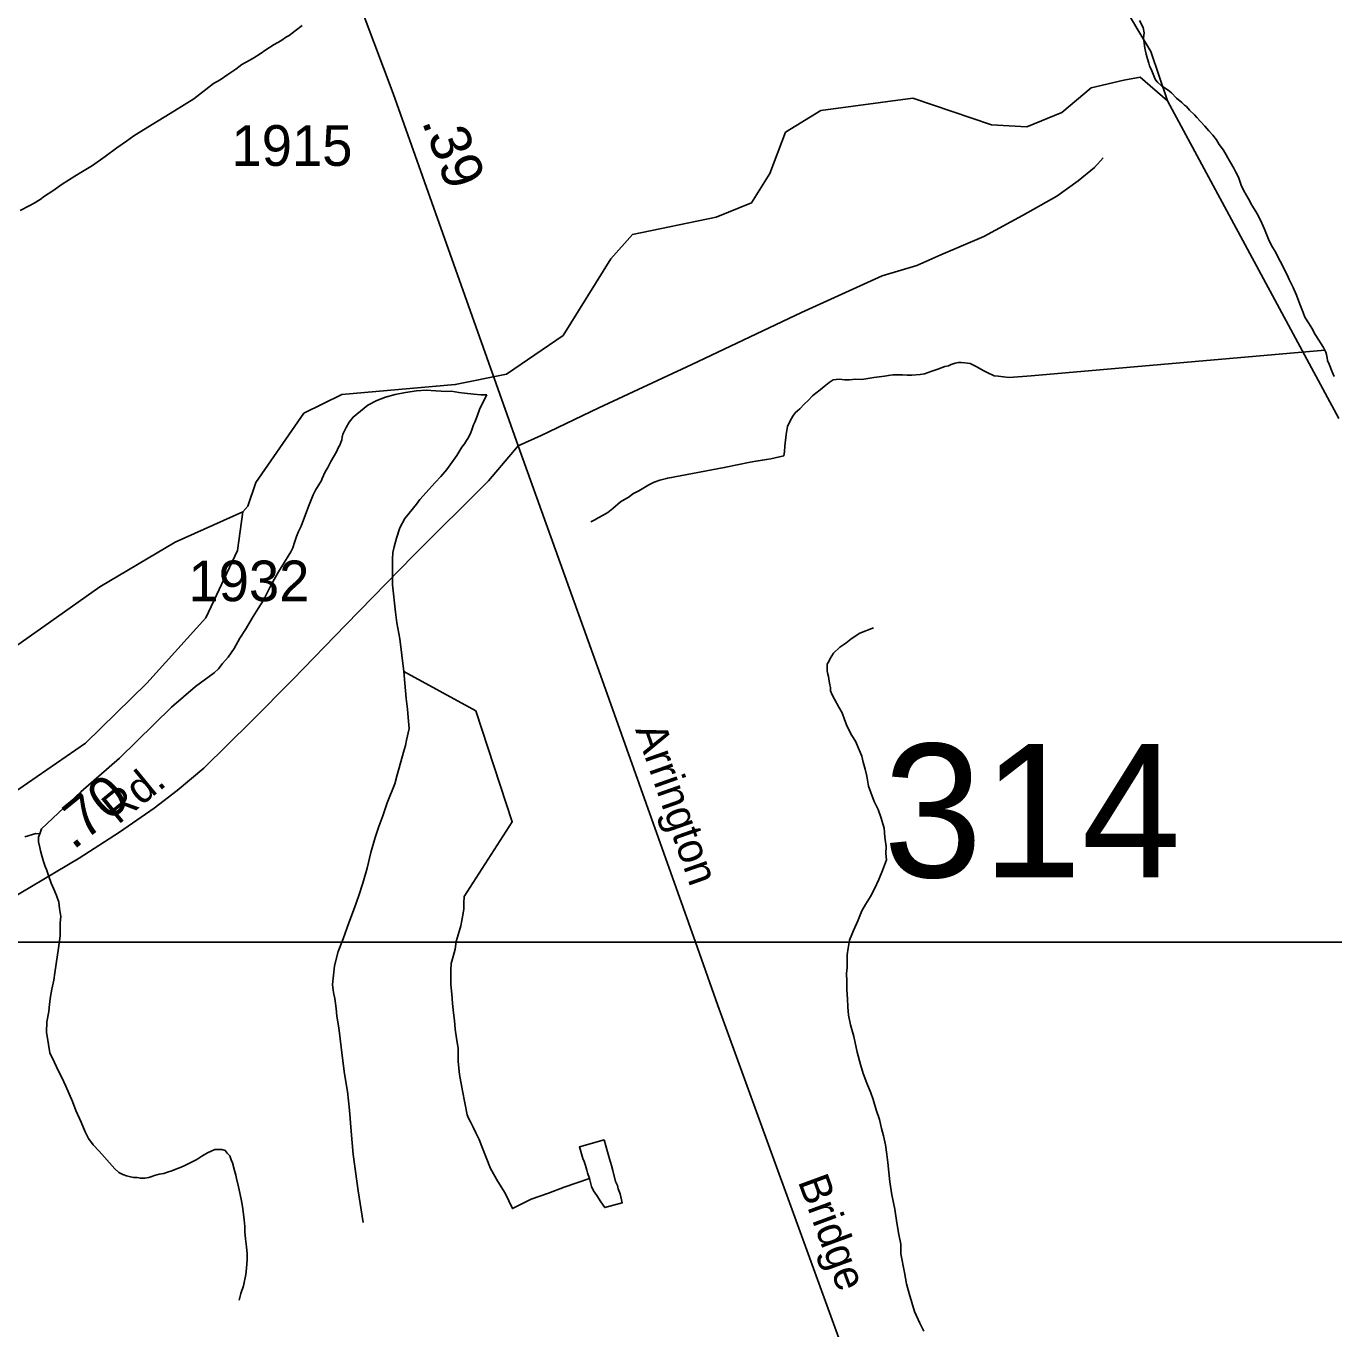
# Model space of a CAD drawing. Extents: x 2206922 to 2357709, y 510027 to 673830.
# Drawn here: x 2307632 to 2311653, y 565869 to 569873 of the extents above; entities that cross this region are included whole.
import ezdxf

# ---------------------------------------------------------------- set-up
doc = ezdxf.new("R2010")
doc.units = 0
for name, color, linetype in [('Exist Hydrographic Creek Single Shore', 7, 'Continuous'), ('Exist Hydrographic Misc Water Feature', 7, 'Continuous'), ('Exist Road Non-System Type 51', 7, 'Continuous'), ('Exist Road Secondary Mileage Hundredths English Label', 7, 'Continuous'), ('Exist Road Secondary Structure Standard Bridge Number Label', 7, 'Continuous'), ('Exist Road Secondary Type 51 Attributed', 7, 'Continuous'), ('Exist Road Secondary Type 51 Label', 7, 'Continuous'), ('Exist Road Secondary Type 51 Number Label', 7, 'Continuous'), ('Map Preparation Inset Cut Line', 7, 'Continuous')]:
    doc.layers.add(name, color=color, linetype=linetype)

msp = doc.modelspace()

# ---------------------------------------------------------------- linework, layer by layer
at = {"layer": 'Exist Hydrographic Creek Single Shore'}
for points in [[(2311141.2, 569643.8), (2311090.1, 569794.9), (2310994, 569957.3), (2310907.1, 570055.7), (2310769.9, 570140.4), (2310621.3, 570225), (2310506.9, 570299.9), (2310456.1, 570364.6), (2310383.5, 570402.8), (2310271.4, 570428), (2310074.7, 570526.4), (2309866.6, 570675.1), (2309836, 570715.2), (2309806.2, 570809), (2309762.8, 570971.5), (2309728.5, 571015), (2309390.1, 571239.2), (2309305.4, 571269), (2308980.7, 571355.9), (2308761.9, 571428), (2308675, 571489.8), (2308613.2, 571576.7), (2308375.4, 571839.9), (2308279.4, 571981.7)], [(2311668.2, 568667.6), (2311141.2, 569643.8), (2311057.1, 569715.9), (2311007.3, 569707.4), (2310907.2, 569683.6), (2310816.2, 569607.8), (2310709.2, 569564.1), (2310600.3, 569569.5), (2310358.3, 569651.7), (2310075.1, 569614), (2309967.3, 569547.3), (2309919.3, 569420.6), (2309862.3, 569329.7), (2309754.2, 569285.9), (2309496.3, 569232.9), (2309430.3, 569158), (2309283.2, 568922.4), (2309109.1, 568803.8), (2308951.3, 568771.2), (2308602.3, 568740.6), (2308486.2, 568683.5), (2308338.1, 568470.8), (2308314.2, 568397.6), (2308298.2, 568380.5)], [(2310237.5, 568023.2), (2310195.7, 568006.8), (2310184, 568000.5), (2310168, 567988.3), (2310152, 567976.5), (2310134.2, 567964.2), (2310114.7, 567946), (2310104.7, 567929.7), (2310101, 567921.7), (2310095, 567911.7), (2310095, 567899.9), (2310095, 567891.8), (2310097.3, 567881.7), (2310099.3, 567873.8), (2310101.2, 567859.7), (2310103.4, 567848), (2310105.5, 567840), (2310105.5, 567829.8), (2310110, 567817.8), (2310117.8, 567804), (2310130.5, 567780.2), (2310140.8, 567762.5), (2310148.8, 567742.2), (2310157, 567720.3), (2310171.1, 567692.6), (2310181.8, 567674.8), (2310193.7, 567649.1), (2310201.7, 567628.8), (2310206, 567611.1), (2310212.1, 567589.1), (2310216.6, 567567.4), (2310222.6, 567537.3), (2310229.1, 567517.2), (2310239.4, 567489.3), (2310251.5, 567465.6), (2310259.9, 567441.6), (2310269.9, 567408.1), (2310272.6, 567380.1), (2310276.7, 567351.9), (2310275.3, 567329.8), (2310277.5, 567310), (2310265.2, 567277.8), (2310254, 567249.9), (2310240.2, 567221.5), (2310228.5, 567197.3), (2310212.7, 567173.4), (2310201.3, 567153.2), (2310188.9, 567123), (2310175.8, 567092.9), (2310164.1, 567063.1), (2310160, 567038.9), (2310156.8, 567018.8), (2310156.8, 566992.8), (2310157, 566979), (2310154.7, 566961.1), (2310155.5, 566937.1), (2310155.3, 566911.1), (2310158, 566883.1), (2310158.2, 566858.8), (2310160.2, 566832.9), (2310166.8, 566803.2), (2310177.3, 566767.1), (2310187.7, 566719.3), (2310198, 566681.7), (2310206, 566653.7), (2310216.8, 566623.7), (2310228.9, 566593.9), (2310236.9, 566574), (2310245.7, 566541.9), (2310255.6, 566512.4), (2310261.9, 566484.3), (2310268.1, 566462.3), (2310274.7, 566434.5), (2310279, 566404.3), (2310281.2, 566380.4), (2310288, 566320.6), (2310293.9, 566280.8), (2310303, 566236.8), (2310309.5, 566194.9), (2310315.5, 566159.1), (2310321.8, 566129), (2310322, 566099.3), (2310332.9, 566041.4), (2310339, 566007.5), (2310347.2, 565977.5), (2310355.9, 565949.5), (2310363.9, 565921.9), (2310380.5, 565885.7), (2310392.6, 565862)]]:
    msp.add_lwpolyline(points, dxfattribs=at)
at = {"layer": 'Exist Hydrographic Misc Water Feature'}
for points in [[(2308480.7, 569875.3), (2308458.9, 569859.1), (2308440.7, 569844.8), (2308432.9, 569840.8), (2308415, 569828.4), (2308395.2, 569816.4), (2308369.5, 569800), (2308351.9, 569788.1), (2308332, 569775.7), (2308317.8, 569767.6), (2308295.7, 569755.2), (2308276.4, 569741), (2308252.4, 569724.8), (2308228.4, 569708.5), (2308208.6, 569696.5), (2308184.8, 569678.2), (2308147.2, 569649.8), (2308117.5, 569631.5), (2308087.8, 569613.3), (2308006.2, 569562.3), (2307962.7, 569536), (2307940.8, 569519.9), (2307911, 569499.2), (2307875.1, 569473), (2307835.6, 569444.5), (2307805.8, 569426.2), (2307781.8, 569412), (2307742.5, 569387.5), (2307714.4, 569367.4), (2307688.7, 569351), (2307675.2, 569340.8), (2307657, 569328.6), (2307641.2, 569320.4), (2307613.3, 569306.4)], [(2311055.1, 569890.8), (2311067.2, 569869.2), (2311069.6, 569853), (2311067.8, 569837), (2311069.9, 569820.9), (2311071.9, 569805.2), (2311076, 569787.1), (2311080.1, 569773.1), (2311084.2, 569759.2), (2311086.3, 569751.5)], [(2308298.2, 568380.5), (2308090.2, 568286.9), (2307859.1, 568149.5), (2307272.1, 567735.3), (2306726.2, 567404.8), (2306419.1, 567277.6), (2305978.2, 567213.8), (2305645.2, 567210.2), (2304512.1, 567272.7), (2304311.1, 567353.2), (2304126.2, 567470.5), (2303756.1, 567816.5), (2303621.1, 567988.2), (2303020.1, 568889.4), (2302952, 569037.6), (2302435.1, 569833.7)], [(2311086.3, 569751.5), (2311088.5, 569747.5), (2311093, 569735.5), (2311101.2, 569715.6), (2311104.9, 569707.7), (2311111.1, 569701.5), (2311123.2, 569689.6), (2311129.3, 569685.8), (2311143.5, 569676), (2311153.5, 569668), (2311169.7, 569652.2), (2311185.7, 569638.4), (2311193.7, 569630.7), (2311199.9, 569626.6), (2311209.7, 569615), (2311224.1, 569601), (2311232, 569592.9), (2311256.5, 569565.3), (2311268.5, 569551.3), (2311280.6, 569537.7), (2311292.7, 569523.8), (2311300.9, 569509.6), (2311313.5, 569491.9), (2311335.2, 569454.1), (2311345.9, 569436.3), (2311352, 569424.5), (2311360, 569408.6), (2311368.2, 569384.7), (2311376.4, 569366.8), (2311390.6, 569342.8), (2311400.8, 569323), (2311413.3, 569303.3), (2311421.1, 569289.1), (2311431.6, 569267.3), (2311439.8, 569249.4), (2311445.9, 569233.5), (2311454.1, 569213.6), (2311464, 569193.9), (2311474.4, 569177.7), (2311483, 569159.8), (2311493.3, 569142), (2311501.3, 569124.2), (2311509.3, 569108.4), (2311515.4, 569094.5), (2311527.5, 569070.3), (2311538, 569046.4), (2311548.2, 569018.6), (2311558.5, 568992.7), (2311564.2, 568978.8), (2311574.9, 568961), (2311584.9, 568945.3), (2311595.2, 568925.1), (2311607.1, 568907.5), (2311621.4, 568885.5), (2311625.5, 568877.6)], [(2309368.3, 568349.5), (2309380.4, 568355.8), (2309390.5, 568362), (2309406.3, 568370.2), (2309420.2, 568378.2), (2309436, 568390.5), (2309459.8, 568410.8), (2309485.8, 568426.8), (2309497.3, 568435.1), (2309515.6, 568445), (2309547.1, 568463.3), (2309562.9, 568471.9), (2309581, 568477.7), (2309605, 568484.2), (2309778.6, 568516.1), (2309858.4, 568532.9), (2309882.4, 568536.9), (2309895.9, 568539.4), (2309908.2, 568541.2), (2309922.2, 568543.6), (2309961.8, 568552.2), (2309964.2, 568566), (2309965.4, 568582.1), (2309968.9, 568618), (2309973, 568642.1), (2309981, 568660), (2309989, 568674.2), (2309997, 568684.3), (2310010.6, 568696.5), (2310024.3, 568710.7), (2310036.2, 568722.7), (2310049.9, 568736.8), (2310059.8, 568745.1), (2310073.9, 568755.1), (2310085.6, 568765.1), (2310101.4, 568777.3), (2310113.3, 568785.7), (2310131.5, 568787.8), (2310149.6, 568785.9), (2310163.5, 568785.8), (2310181.8, 568788.3), (2310201.5, 568786.6), (2310239, 568792.7), (2310271.2, 568797.2), (2310283.5, 568799.4), (2310297, 568801.4), (2310327.2, 568801.7), (2310341.5, 568800), (2310355.5, 568799.9), (2310381.3, 568802.5), (2310394.8, 568804.5), (2310417, 568812.5), (2310435, 568818.7), (2310457, 568827.2), (2310468.6, 568829.1), (2310476.6, 568833.2), (2310488.7, 568837.4), (2310498.8, 568839.5), (2310507, 568839.5), (2310518.5, 568837.8), (2310534.9, 568835.8), (2310555, 568826.2), (2310575.1, 568814.3), (2310586.8, 568808.5), (2310608.9, 568798.6), (2310621, 568796.8), (2310636.8, 568795.3), (2310655.2, 568793.3), (2310722.7, 568798.1), (2311625.5, 568877.6)], [(2311625.5, 568877.6), (2311628, 568871.5), (2311630.1, 568863.5), (2311632.3, 568853.8), (2311634, 568845.9), (2311638.3, 568833.9), (2311648.3, 568810.1), (2311654.5, 568796.2)], [(2308539.9, 568476.7), (2308541.8, 568482.9), (2308551.4, 568502.9), (2308559.4, 568516.7), (2308569, 568534.7), (2308586.5, 568565), (2308592.2, 568579.1), (2308596.7, 568585.3), (2308602.3, 568601.1), (2308604.1, 568609.4), (2308606.2, 568619.2), (2308615.8, 568639.2), (2308625.8, 568655.6), (2308637.3, 568671.7), (2308683, 568708.2), (2308710.7, 568722.3), (2308736.8, 568732.6), (2308766.7, 568741), (2308798.7, 568747.1), (2308832.5, 568751.8), (2308862.3, 568754.2), (2308892.2, 568752.5), (2308924.2, 568750.6), (2308940.4, 568751), (2308962.7, 568747.2), (2308980.4, 568745.3), (2309008.7, 568741.5), (2309030.4, 568739.8), (2309048.2, 568740)], [(2308793.8, 567889.8), (2308787, 567939.5), (2308780.7, 567989.5), (2308772.2, 568039.4), (2308767.7, 568071.3), (2308758.9, 568155.4), (2308758.5, 568179.4), (2308758.7, 568205.3), (2308758.5, 568227.3), (2308758.1, 568235), (2308759.7, 568255), (2308763.6, 568273.1), (2308771.2, 568299.1), (2308780.9, 568331.3), (2308796.6, 568359.4), (2308832.1, 568403.9), (2308842.2, 568417.8), (2308889.5, 568470.3), (2308907, 568488.8), (2308925.2, 568510.7), (2308956.4, 568553.1), (2308972.2, 568579.1), (2308980.2, 568589.2), (2308985.7, 568599.3), (2308990.2, 568605.6), (2308998, 568621.4), (2309003.7, 568635.6), (2309007.4, 568647.6), (2309011.7, 568655.5), (2309015.4, 568665.8), (2309025.1, 568692), (2309026.7, 568697.8), (2309048.2, 568740)], [(2307674, 567390.1), (2307679.5, 567405.9), (2307800.3, 567519.1), (2307919.2, 567622.5), (2308079.2, 567780), (2308152.6, 567842.8), (2308210.4, 567885.6), (2308223.7, 567897.7), (2308236.2, 567913.7), (2308253.7, 567933.8), (2308271.5, 567959.9), (2308288.7, 567992.2), (2308306.8, 568018.3), (2308329.9, 568058.6), (2308345.9, 568082.9), (2308361.7, 568108.9), (2308373.6, 568131.1), (2308385.3, 568155.3), (2308399, 568179.2), (2308408.5, 568195.6), (2308426.7, 568225.7), (2308438.2, 568243.8), (2308446, 568257.7), (2308452, 568269.8), (2308457.5, 568285.9), (2308463.6, 568304.1), (2308469.2, 568319.8), (2308477.4, 568336), (2308500.1, 568396.3), (2308514.3, 568432.3), (2308521.7, 568446.6), (2308539.9, 568476.7)], [(2307367.2, 567361.8), (2307814.2, 567668.6), (2308003.1, 567853.4), (2308184.2, 568054.4), (2308282.2, 568261.8), (2308298.2, 568380.5)], [(2308668.1, 566195.4), (2308652.9, 566293), (2308637.9, 566404.8), (2308631.2, 566476.7), (2308626.7, 566540.7), (2308619.7, 566598.5), (2308611.1, 566652.5), (2308604.7, 566700.5), (2308593.4, 566794.3), (2308587.1, 566830.1), (2308585.2, 566853.9), (2308580.9, 566884.1), (2308578.5, 566897.9), (2308576.2, 566910), (2308574.2, 566927.7), (2308579.7, 566984.1), (2308591.2, 567028.2), (2308606.8, 567068), (2308624.2, 567116.4), (2308641.6, 567162.5), (2308655.2, 567200.6), (2308667.1, 567238.6), (2308680.2, 567284.8), (2308691.7, 567333), (2308705.4, 567379.2), (2308716.9, 567413.2), (2308728.8, 567445.4), (2308742.1, 567485.6), (2308765.5, 567543.7), (2308773.1, 567571.8), (2308778.8, 567593.6), (2308792.3, 567641.8), (2308798.3, 567662), (2308801.8, 567678.1), (2308810, 567713.8), (2308807.1, 567747.9), (2308805.1, 567773.7), (2308800.5, 567806), (2308796.2, 567853.8), (2308793.8, 567889.8)], [(2309364.2, 566330.7), (2309286.7, 566303.8), (2309238.5, 566285.5), (2309185, 566266.9), (2309127.4, 566238.2), (2309105.2, 566286.1), (2309082.3, 566321.6), (2309059.9, 566361.5), (2309033.5, 566429.2), (2309025.3, 566451), (2309014.8, 566470.9), (2309006.8, 566488.7), (2308998.4, 566504.6), (2308992.3, 566516.8), (2308988.6, 566526.8), (2308974, 566600.3), (2308964.8, 566650.4), (2308960.9, 566690.3), (2308960.3, 566730.1), (2308955.8, 566762), (2308951.7, 566790.2), (2308949, 566816.1), (2308945.1, 566848), (2308942.6, 566869.8), (2308940.6, 566897.7), (2308937.9, 566927.7), (2308937.9, 566948), (2308937.7, 566969.9), (2308939.2, 566991.6), (2308945.5, 567013.8), (2308951.3, 567036), (2308954.7, 567059.8), (2308960.3, 567080), (2308968.3, 567108), (2308972, 567124.1), (2308975.7, 567146.3), (2308977.5, 567160.2), (2308977.5, 567178.1), (2308979.1, 567198.1), (2309127, 567427.7), (2309014.8, 567768.1), (2308793.8, 567889.8)], [(2307674, 567390.1), (2307661.9, 567391.9), (2307627.8, 567381.6)], [(2308286.7, 565957.2), (2308292.6, 565977.4), (2308300.4, 566001.4), (2308307.8, 566035.6), (2308309.4, 566055.6), (2308311.7, 566081.6), (2308311.3, 566099.5), (2308309.4, 566121.3), (2308307, 566145.6), (2308304.7, 566167.4), (2308304.3, 566183.3), (2308302.3, 566203.4), (2308300, 566221.2), (2308297.8, 566245.1), (2308293.2, 566267.3), (2308285, 566305), (2308278.9, 566331), (2308276.6, 566341.1), (2308272.7, 566355.1), (2308266.4, 566378.8), (2308262.1, 566388.7), (2308258.2, 566400.7), (2308250.2, 566408.8), (2308244.2, 566416.5), (2308233.8, 566420.5), (2308212, 566420.2), (2308190.1, 566410.1), (2308172.1, 566399.8), (2308156.5, 566389.6), (2308142.7, 566381.6), (2308132.3, 566377.4), (2308120.2, 566371.2), (2308108.5, 566365.2), (2308092.7, 566359.1), (2308080.4, 566354.8), (2308066.7, 566350.8), (2308055, 566346.5), (2308041, 566344.6), (2308027.1, 566340.2), (2308015, 566336.3), (2308009, 566334), (2307996.7, 566332.2), (2307983.2, 566331.8), (2307973, 566333.8), (2307963.1, 566333.6), (2307952.7, 566335.6), (2307941, 566339.3), (2307928.9, 566343.2), (2307916.8, 566349.1), (2307904.7, 566361), (2307888.5, 566378.9), (2307872.5, 566396.7), (2307856.3, 566414.5), (2307837.8, 566434.3), (2307823.7, 566453.9), (2307813.4, 566474.1), (2307800.9, 566504), (2307784.9, 566539.7), (2307774.7, 566567.6), (2307764.6, 566591.4), (2307754.2, 566615.2), (2307741.9, 566641), (2307731.4, 566660.8), (2307719.7, 566687), (2307705.2, 566716.7), (2307700.4, 566742.5), (2307694.5, 566780.4), (2307695.9, 566812.6), (2307701.7, 566844.5), (2307703.7, 566866.6), (2307707.2, 566890.7), (2307710.9, 566912.5), (2307716.8, 566940.8), (2307720.5, 566962.6), (2307724.4, 566990.8), (2307731.4, 567038.8), (2307736.9, 567076.9), (2307737.1, 567100.8), (2307736.7, 567116.6), (2307738.4, 567136.7), (2307734.3, 567160.8), (2307732.2, 567180.6), (2307725.7, 567200.6), (2307717.5, 567220.5), (2307709.5, 567238.3), (2307701.1, 567262.3), (2307694.7, 567280.3), (2307690.8, 567290.2), (2307684.4, 567308.2), (2307676.2, 567338.3), (2307674.2, 567347.9), (2307669.9, 567366), (2307670.1, 567379.7), (2307674, 567390.1)], [(2309364.2, 566330.7), (2309357.9, 566348.7), (2309355.8, 566356.7), (2309351.9, 566370.7), (2309347.4, 566382.7), (2309343.5, 566392.6), (2309333.3, 566428.2), (2309409.1, 566449.3), (2309419.2, 566413.2), (2309425.3, 566391.2), (2309431.9, 566371.2), (2309436, 566355.5), (2309444.4, 566321.5), (2309450.6, 566309.6), (2309452.2, 566299.6), (2309459, 566283.6), (2309464.9, 566255.9), (2309411, 566241.3), (2309398.7, 566259), (2309386.8, 566279.1), (2309376.7, 566292.7), (2309370.6, 566306.6), (2309364.2, 566330.7)]]:
    msp.add_lwpolyline(points, dxfattribs=at)
at = {"layer": 'Exist Road Non-System Type 51'}
msp.add_lwpolyline([(2309145.1, 568582.9), (2309215.4, 568614.7), (2309392.6, 568700.4), (2309679.1, 568833.3), (2310015.8, 568992.9), (2310263.9, 569105.2), (2310370.3, 569137.7), (2310444.1, 569170.2), (2310577, 569226.4), (2310695.2, 569291.4), (2310801.5, 569350.5), (2310866.5, 569397.8), (2310916.7, 569439.2), (2310943.3, 569468.7)], dxfattribs=at)
at = {"layer": 'Exist Road Secondary Type 51 Attributed'}
for points in [[(2308561.8, 570519.5), (2308525.5, 570454.8), (2308508.7, 570376.8), (2308555.4, 570210.9), (2308760.5, 569665.8), (2309145.1, 568582.9)], [(2309145.1, 568582.9), (2309053.4, 568475.1), (2308823.6, 568245.8), (2308615.5, 568032.4), (2308451.7, 567865.1), (2308325.5, 567737.1), (2308178.7, 567592), (2308096.8, 567523.7), (2308025.2, 567469.1), (2307919.4, 567395.7), (2307794.9, 567315.5), (2307539, 567163.6), (2307362.8, 567057.4), (2307088.6, 566892.1), (2306757.6, 566689), (2306442, 566501.2), (2306192.9, 566352.7)], [(2309145.1, 568582.9), (2309403.7, 567863.4), (2309689.9, 567057.4), (2309759.1, 566862.5), (2310151.5, 565784)]]:
    msp.add_lwpolyline(points, dxfattribs=at)
at = {"layer": 'Map Preparation Inset Cut Line'}
for p, q in [((2309689.9, 567057.4), (2307362.8, 567057.4)), ((2315467.3, 567057.4), (2309689.9, 567057.4))]:
    msp.add_line(p, q, dxfattribs=at)

# ---------------------------------------------------------------- texts
at = {"layer": 'Exist Road Secondary Mileage Hundredths English Label'}
for s, rotation, p in [('.39', 290.8372, (2308847.7, 569580.1)), ('.70', 39.083, (2307776.9, 567338.7))]:
    msp.add_text(s, height=125, rotation=rotation, dxfattribs=at).set_placement(p)
at = {"layer": 'Exist Road Secondary Structure Standard Bridge Number Label'}
msp.add_text('314', height=410.1, dxfattribs=at).set_placement((2310267.3, 567256.9))
at = {"layer": 'Exist Road Secondary Type 51 Label'}
for s, rotation, p in [('Arrington', 289.327, (2309504.3, 567710.7)), ('Rd.', 39.2786, (2307914.8, 567416.8)), ('Bridge', 290.2299, (2310004.2, 566322.2))]:
    msp.add_text(s, height=95, rotation=rotation, dxfattribs=at).set_placement(p)
at = {"layer": 'Exist Road Secondary Type 51 Number Label'}
for s, p in [('1915', (2308263.5, 569443.8)), ('1932', (2308131.2, 568105.4))]:
    msp.add_text(s, height=125, dxfattribs=at).set_placement(p)

doc.saveas('drawing.dxf')
